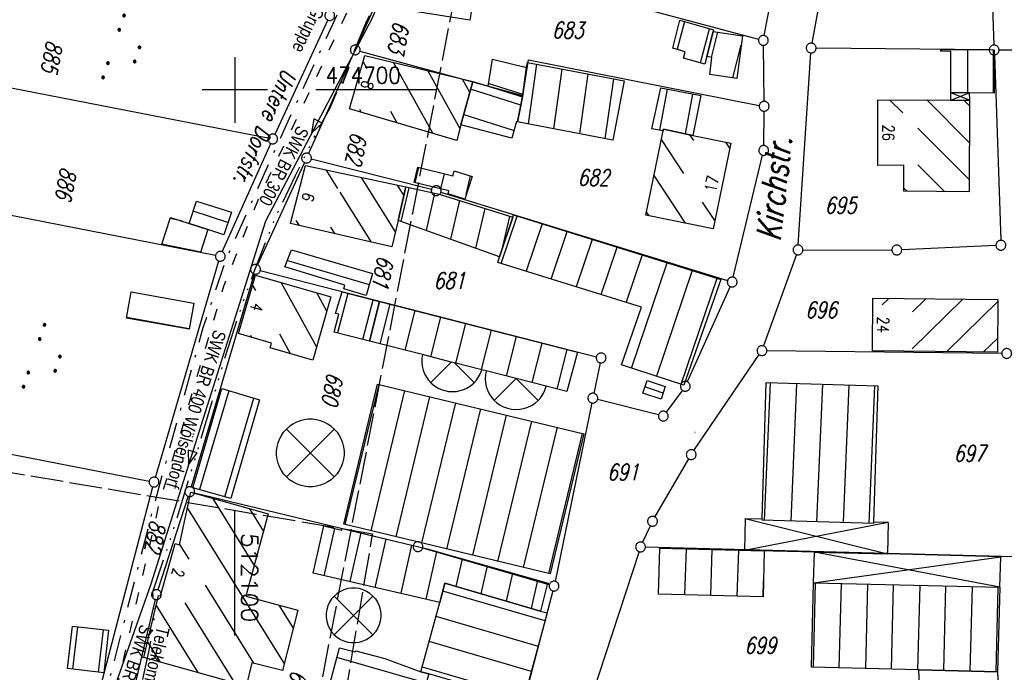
# Model space of a CAD drawing. Extents: x 510526 to 513920, y 467229 to 478797.
# Tile 295 of 467: x 512067 to 512218, y 474611 to 474711. Entities that reach past the tile are written whole.
import ezdxf
from ezdxf.enums import TextEntityAlignment as Align

# ---------------------------------------------------------------- set-up
doc = ezdxf.new("R2010")
doc.units = 0
doc.header["$LTSCALE"] = 10
doc.header["$MEASUREMENT"] = 0
for name, pattern in [('ACAD_ISO03W100', [30, 12, -18]), ('ACAD_ISO14W100', [25.5, 12, -3, 0.5, -3, 0.5, -3, 0.5, -3]), ('LT00', [0]), ('LT08', [0.42, 0.2, -0.1, 0.02, -0.1]), ('LT14', [0.6, 0.5, -0.1])]:
    doc.linetypes.add(name, pattern=pattern)
doc.layers.get('0').update_dxf_attribs({"linetype": 'LT00'})
doc.layers.add('-BLATT_90-RAND', color=7, linetype='LT14', plot=False)
doc.layers.add('-BLATT_91-RAND', color=7, linetype='LT14', plot=False)
for name, color, linetype in [('ABWASSERLTG', 24, 'LT00'), ('ABWASSERLTG_FLIEßPF', 26, 'Continuous'), ('ABWASSERLTG_TEXT', 26, 'Continuous'), ('DFK_BEB_SCHR', 254, 'LT00'), ('DFK_BEBAUUNG', 250, 'LT00'), ('DFK_BES-NAME', 255, 'LT00'), ('DFK_BES-WEGE', 255, 'LT00'), ('DFK_FLUR_NR', 250, 'LT00'), ('DFK_GZPKT', 250, 'LT00'), ('DFK_KATASTER', 250, 'LT00'), ('DFK_NUTZUNG', 250, 'LT00'), ('DFK_TOPO-ANL', 252, 'LT00'), ('DFK_TOPO-SYM', 252, 'LT00'), ('STROM_UNTER', 80, 'LT08'), ('TELEKOM', 210, 'ACAD_ISO14W100'), ('TELEKOM_TEXT', 210, 'Continuous'), ('V90_RASTER', 250, 'LT00'), ('V91_RASTER', 250, 'LT00'), ('WASSERLTG', 130, 'ACAD_ISO03W100'), ('WASSERLTG_TEXT', 130, 'Continuous')]:
    doc.layers.add(name, color=color, linetype=linetype)
doc.styles.get("Standard").update_dxf_attribs({"font": 'romans.shx'})
doc.styles.add('Versorgungsltg', font='ARIAL.TTF', dxfattribs={"width": 0.8, "height": 2})

# ---------------------------------------------------------------- blocks, each defined once
blk = doc.blocks.new('SYMB7111')
at = {"color": 0, "linetype": 'ByBlock'}
for p, q in [((-0.13, 0.202919), (-0.13, 0.177081)), ((-0.125, 0.172895), (-0.125, 0.207105)), ((-0.12, 0.209164), (-0.12, 0.170836)), ((-0.115, 0.170204), (-0.115, 0.209796)), ((-0.11, 0.209164), (-0.11, 0.170836)), ((-0.105, 0.172895), (-0.105, 0.207105)), ((-0.1, 0.202919), (-0.1, 0.177081)), ((-0.095, 0.189874), (-0.095, 0.190146)), ((0.1, 0.202919), (0.1, 0.177081)), ((0.105, 0.172895), (0.105, 0.207105)), ((0.11, 0.209164), (0.11, 0.170836)), ((0.115, 0.170204), (0.115, 0.209796)), ((0.12, 0.209164), (0.12, 0.170836)), ((0.125, 0.172895), (0.125, 0.207105)), ((0.13, 0.202919), (0.13, 0.177081)), ((0.135, 0.189874), (0.135, 0.190146)), ((-0.515, -0.177081), (-0.515, -0.202919)), ((-0.51, -0.207105), (-0.51, -0.172895)), ((-0.505, -0.170836), (-0.505, -0.209164)), ((-0.5, -0.209796), (-0.5, -0.170204)), ((-0.495, -0.170836), (-0.495, -0.209164)), ((-0.49, -0.207105), (-0.49, -0.172895)), ((-0.485, -0.177081), (-0.485, -0.202919)), ((-0.48, -0.190126), (-0.48, -0.189854)), ((-0.285, -0.177081), (-0.285, -0.202919)), ((-0.28, -0.207105), (-0.28, -0.172895)), ((-0.275, -0.170836), (-0.275, -0.209164)), ((-0.27, -0.209796), (-0.27, -0.170204)), ((-0.265, -0.170836), (-0.265, -0.209164)), ((-0.26, -0.207105), (-0.26, -0.172895)), ((-0.255, -0.177081), (-0.255, -0.202919)), ((-0.25, -0.190126), (-0.25, -0.189854)), ((0.255, -0.177081), (0.255, -0.202919)), ((0.26, -0.207105), (0.26, -0.172895)), ((0.265, -0.170836), (0.265, -0.209164)), ((0.27, -0.209796), (0.27, -0.170204)), ((0.275, -0.170836), (0.275, -0.209164)), ((0.28, -0.207105), (0.28, -0.172895)), ((0.285, -0.177081), (0.285, -0.202919)), ((0.29, -0.190126), (0.29, -0.189854)), ((0.485, -0.177081), (0.485, -0.202919)), ((0.49, -0.207105), (0.49, -0.172895)), ((0.495, -0.170836), (0.495, -0.209164)), ((0.5, -0.209796), (0.5, -0.170204)), ((0.505, -0.170836), (0.505, -0.209164)), ((0.51, -0.207105), (0.51, -0.172895)), ((0.515, -0.177081), (0.515, -0.202919)), ((0.52, -0.190126), (0.52, -0.189854))]:
    blk.add_line(p, q, dxfattribs=at)
for points in [[(-0.095, 0.19), (-0.096981, 0.198678), (-0.10253, 0.205637), (-0.11055, 0.209499), (-0.11945, 0.209499), (-0.12747, 0.205637), (-0.133019, 0.198678), (-0.135, 0.19), (-0.133019, 0.181322), (-0.12747, 0.174363), (-0.11945, 0.170501), (-0.11055, 0.170501), (-0.10253, 0.174363), (-0.096981, 0.181322), (-0.095, 0.19)], [(0.135, 0.19), (0.133019, 0.198678), (0.12747, 0.205637), (0.11945, 0.209499), (0.11055, 0.209499), (0.10253, 0.205637), (0.096981, 0.198678), (0.095, 0.19), (0.096981, 0.181322), (0.10253, 0.174363), (0.11055, 0.170501), (0.11945, 0.170501), (0.12747, 0.174363), (0.133019, 0.181322), (0.135, 0.19)], [(-0.48, -0.19), (-0.481981, -0.181322), (-0.48753, -0.174363), (-0.49555, -0.170501), (-0.50445, -0.170501), (-0.51247, -0.174363), (-0.518019, -0.181322), (-0.52, -0.19), (-0.518019, -0.198678), (-0.51247, -0.205637), (-0.50445, -0.209499), (-0.49555, -0.209499), (-0.48753, -0.205637), (-0.481981, -0.198678), (-0.48, -0.19)], [(-0.25, -0.19), (-0.251981, -0.181322), (-0.25753, -0.174363), (-0.26555, -0.170501), (-0.27445, -0.170501), (-0.28247, -0.174363), (-0.288019, -0.181322), (-0.29, -0.19), (-0.288019, -0.198678), (-0.28247, -0.205637), (-0.27445, -0.209499), (-0.26555, -0.209499), (-0.25753, -0.205637), (-0.251981, -0.198678), (-0.25, -0.19)], [(0.29, -0.19), (0.288019, -0.181322), (0.28247, -0.174363), (0.27445, -0.170501), (0.26555, -0.170501), (0.25753, -0.174363), (0.251981, -0.181322), (0.25, -0.19), (0.251981, -0.198678), (0.25753, -0.205637), (0.26555, -0.209499), (0.27445, -0.209499), (0.28247, -0.205637), (0.288019, -0.198678), (0.29, -0.19)], [(0.52, -0.19), (0.518019, -0.181322), (0.51247, -0.174363), (0.50445, -0.170501), (0.49555, -0.170501), (0.48753, -0.174363), (0.481981, -0.181322), (0.48, -0.19), (0.481981, -0.198678), (0.48753, -0.205637), (0.49555, -0.209499), (0.50445, -0.209499), (0.51247, -0.205637), (0.518019, -0.198678), (0.52, -0.19)]]:
    blk.add_lwpolyline(points, dxfattribs=at)
blk = doc.blocks.new('SYMB7301')
at = {"color": 0, "linetype": 'ByBlock'}
for p, q in [((-0.128693, 0), (0, 0.128693)), ((0, -0.128693), (-0.128693, 0)), ((0, 0.128693), (0.128693, 0)), ((0.128693, 0), (0, -0.128693)), ((0.000059, -0.009738), (0.000059, 0.009897)), ((-0.00901, -0.004339), (-0.002225, -0.009749))]:
    blk.add_line(p, q, dxfattribs=at)
for points in [[(-0.002225, 0.009749), (-0.00901, 0.004339), (-0.00901, -0.004339)], [(0.01, 0), (0.006235, 0.007818), (-0.002225, 0.009749)], [(-0.002225, -0.009749), (0.006235, -0.007818), (0.01, 0)]]:
    blk.add_lwpolyline(points, dxfattribs=at)
blk = doc.blocks.new('SYMB7010')
at = {"color": 0, "linetype": 'ByBlock'}
for points in [[(-0.031408, 0.499213), (-0.093728, 0.49134), (-0.15457, 0.475719), (-0.212975, 0.452595), (-0.268021, 0.422333), (-0.31884, 0.385411), (-0.36463, 0.342411), (-0.40467, 0.29401), (-0.438329, 0.240973), (-0.465074, 0.184136), (-0.484486, 0.124395), (-0.496256, 0.062692), (-0.5002, 0)], [(-0.5002, 0), (-0.496256, -0.062692), (-0.484486, -0.124395), (-0.465075, -0.184136), (-0.438329, -0.240973), (-0.404671, -0.29401), (-0.36463, -0.342411), (-0.31884, -0.385411), (-0.268021, -0.422333), (-0.212975, -0.452595), (-0.154571, -0.475719), (-0.093728, -0.49134), (-0.031408, -0.499213), (0.031408, -0.499213)], [(0.5002, 0), (0.496256, 0.062692), (0.484485, 0.124395), (0.465074, 0.184136), (0.438329, 0.240973), (0.40467, 0.29401), (0.36463, 0.342411), (0.31884, 0.385411), (0.268021, 0.422333), (0.212975, 0.452595), (0.15457, 0.475719), (0.093728, 0.49134), (0.031408, 0.499213), (-0.031408, 0.499213)], [(0.031408, -0.499213), (0.093728, -0.491341), (0.15457, -0.475719), (0.212975, -0.452595), (0.268021, -0.422333), (0.31884, -0.385411), (0.36463, -0.342411), (0.404671, -0.294011), (0.438329, -0.240974), (0.465075, -0.184136), (0.484486, -0.124395), (0.496256, -0.062692), (0.500201, 0)]]:
    blk.add_lwpolyline(points, dxfattribs=at)
blk = doc.blocks.new('ABWASSER-FLIEßPF')
at = {"layer": 'ABWASSERLTG_FLIEßPF'}
for p, q in [((0, 0), (-0.211, 0.07)), ((-0.211, 0.07), (-0.211, -0.07)), ((-0.211, -0.07), (0, 0))]:
    blk.add_line(p, q, dxfattribs=at)

msp = doc.modelspace()

# ---------------------------------------------------------------- linework, layer by layer
at = {"layer": '-BLATT_90-RAND'}
msp.add_lwpolyline([(512002.38, 475543.56), (511825.98, 474635.53), (512107.72, 474580.8), (512284.11, 475488.83), (512002.38, 475543.56)], dxfattribs=at)
at = {"layer": '-BLATT_91-RAND'}
msp.add_lwpolyline([(511838.11, 474679.99), (511714.55, 473950.38), (511997.52, 473902.46), (512121.08, 474632.07), (511838.11, 474679.99)], dxfattribs=at)
at = {"layer": 'ABWASSERLTG', "flags": 128}
msp.add_lwpolyline([(512150.73, 474831.77), (512149.95, 474810.69), (512140.58, 474758.05), (512120.99, 474710.99), (512104.7, 474679.95), (512087.15, 474624.38), (512071.07, 474578.68)], dxfattribs=at)
at = {"layer": 'DFK_BEB_SCHR'}
for p, q in [((512168.75, 474710.49), (512167.64, 474706.22)), ((512171.23, 474704.13), (512172.59, 474709.36)), ((512173.83, 474708.83), (512172.84, 474704.98)), ((512176.16, 474701.85), (512177.45, 474706.86)), ((512208.05, 474705.92), (512208.05, 474706.19)), ((512212.05, 474706.17), (512212.04, 474699.54)), ((512216.04, 474699.53), (512216.05, 474706.15)), ((512119.63, 474704.32), (512120.2, 474703.28)), ((512130.26, 474693.37), (512124.26, 474704.22)), ((512144.62, 474703.37), (512143.94, 474703.59)), ((512146.14, 474703.94), (512144.86, 474694.83)), ((512129.53, 474702.95), (512134.43, 474694.1)), ((512148.79, 474694.06), (512150.07, 474703.2)), ((512154.01, 474702.45), (512152.72, 474693.3)), ((512135.94, 474699.64), (512134.8, 474701.68)), ((512138.84, 474701), (512144.06, 474699.36)), ((512156.66, 474692.54), (512157.94, 474701.7)), ((512143.74, 474697.69), (512136.07, 474700.11)), ((512166.14, 474700.13), (512164.93, 474693.85)), ((512168.9, 474693.29), (512170.07, 474699.37)), ((512202.15, 474696.48), (512200.13, 474698.5)), ((512205.82, 474698.47), (512212.33, 474691.96)), ((512212.35, 474697.6), (512211.5, 474698.44)), ((512119.33, 474696.61), (512119.11, 474697)), ((512123.8, 474696.78), (512124.79, 474694.99)), ((512135.01, 474696.25), (512142.71, 474693.82)), ((512169.55, 474693.16), (512170.15, 474692.25)), ((512212.32, 474686.31), (512204.45, 474694.18)), ((512168.68, 474687.21), (512165.23, 474692.45)), ((512175.69, 474691.1), (512175.09, 474692.01)), ((512204.44, 474688.54), (512208.51, 474684.46)), ((512113.93, 474687.8), (512115.71, 474684.95)), ((512127.6, 474685.81), (512128.14, 474688.17)), ((512132.02, 474687.19), (512131.48, 474684.86)), ((512135.39, 474684), (512136.04, 474686.85)), ((512164.09, 474686.91), (512168.89, 474679.62)), ((512124.56, 474678.32), (512119.38, 474686.62)), ((512124.83, 474685.44), (512125.83, 474683.83)), ((512116.06, 474684.38), (512120.84, 474676.73)), ((512125.46, 474679.87), (512126.65, 474685.05)), ((512130.56, 474684.2), (512129.25, 474678.52)), ((512202.82, 474684.5), (512202.32, 474685)), ((512133.04, 474677.16), (512134.41, 474683.07)), ((512173.42, 474680.01), (512171.55, 474682.84)), ((512098.94, 474679.73), (512093.63, 474681.45)), ((512138.23, 474681.87), (512136.83, 474675.8)), ((512163.35, 474680.75), (512162.95, 474681.37)), ((512092.01, 474679.91), (512090.09, 474680.32)), ((512109.34, 474680.05), (512109.82, 474679.27)), ((512140.74, 474673.45), (512143.2, 474680.71)), ((512141, 474676.06), (512142.06, 474680.67)), ((512147.02, 474679.53), (512144.56, 474672.26)), ((512115.33, 474678), (512114.69, 474679.03)), ((512148.38, 474671.07), (512150.84, 474678.34)), ((512088.85, 474676.49), (512094.79, 474675.23)), ((512154.66, 474677.15), (512152.2, 474669.89)), ((512156.02, 474668.7), (512158.48, 474675.96)), ((512108.04, 474673.93), (512120.57, 474670.24)), ((512162.3, 474674.77), (512159.85, 474667.52)), ((512160.66, 474657.44), (512166.12, 474673.58)), ((512169.94, 474672.39), (512164.47, 474656.22)), ((512107.11, 474670.51), (512112.5, 474660.69)), ((512168.28, 474654.99), (512173.76, 474671.21)), ((512103.2, 474669.32), (512102.72, 474670.2)), ((512114.07, 474666.15), (512112.52, 474668.96)), ((512117.28, 474668.89), (512115.73, 474662.84)), ((512119.6, 474661.83), (512121.16, 474667.9)), ((512199, 474667.11), (512200.01, 474668.11)), ((512203.6, 474660.42), (512211.33, 474667.99)), ((512205.67, 474668.05), (512203.66, 474666.08)), ((512216.7, 474667.65), (512208.87, 474659.98)), ((512123.72, 474667.25), (512122.16, 474661.18)), ((512126.04, 474660.19), (512127.6, 474666.25)), ((512093.03, 474663.47), (512083.47, 474665.19)), ((512131.47, 474665.26), (512129.91, 474659.19)), ((512133.79, 474658.21), (512135.35, 474664.27)), ((512139.22, 474663.28), (512137.66, 474657.22)), ((512102.38, 474662.51), (512102.57, 474662.15)), ((512108.51, 474659.65), (512106.87, 474662.63)), ((512141.54, 474656.23), (512143.1, 474662.28)), ((512146.97, 474661.29), (512145.42, 474655.24)), ((512214.52, 474659.92), (512216.64, 474662)), ((512149.29, 474654.25), (512150.85, 474660.3)), ((512181.03, 474634.16), (512181.91, 474655.25)), ((512099.1, 474654), (512094.62, 474638.86)), ((512116.89, 474633.51), (512122.06, 474654.94)), ((512125.95, 474654.01), (512120.78, 474632.57)), ((512165.51, 474653.64), (512162.72, 474654.58)), ((512185.91, 474655.12), (512185.03, 474634.04)), ((512189.03, 474633.93), (512189.91, 474654.99)), ((512193.9, 474654.86), (512193.03, 474633.81)), ((512197.03, 474633.7), (512197.9, 474654.73)), ((512098.46, 474637.76), (512102.93, 474652.87)), ((512124.67, 474631.64), (512129.84, 474653.07)), ((512133.73, 474652.14), (512128.56, 474630.7)), ((512132.45, 474629.76), (512137.62, 474651.2)), ((512141.51, 474650.27), (512136.34, 474628.83)), ((512140.23, 474627.89), (512145.4, 474649.33)), ((512149.29, 474648.4), (512144.11, 474626.95)), ((512148, 474626.01), (512153.18, 474647.46)), ((512096.58, 474637.55), (512102.98, 474627.26)), ((512107.57, 474612.3), (512092.78, 474636.09)), ((512104.41, 474632.54), (512102.28, 474635.95)), ((512113.69, 474625.7), (512115.31, 474632.91)), ((512119.26, 474632.24), (512117.58, 474624.8)), ((512121.48, 474623.9), (512123.15, 474631.3)), ((512091.56, 474630.47), (512092.97, 474628.2)), ((512127.04, 474630.36), (512125.38, 474623)), ((512164.79, 474622.86), (512165.01, 474629.91)), ((512169.01, 474629.8), (512168.79, 474622.75)), ((512172.79, 474622.65), (512173.01, 474629.7)), ((512129.27, 474622.1), (512130.91, 474629.36)), ((512134.77, 474628.27), (512133.82, 474624.06)), ((512177.01, 474629.59), (512176.79, 474622.55)), ((512137.66, 474622.93), (512138.62, 474627.18)), ((512142.48, 474626.09), (512141.51, 474621.81)), ((512095.45, 474624.23), (512102.87, 474612.29)), ((512145.36, 474620.68), (512146.33, 474625)), ((512180.79, 474622.44), (512180.86, 474624.92)), ((512188.76, 474624.61), (512188.43, 474611.67)), ((512192.43, 474611.58), (512192.76, 474624.52)), ((512196.76, 474624.43), (512196.43, 474611.48)), ((512200.43, 474611.38), (512200.76, 474624.33)), ((512204.76, 474624.24), (512204.43, 474611.28)), ((512208.43, 474611.18), (512208.76, 474624.14)), ((512212.76, 474624.05), (512212.43, 474611.08)), ((512216.43, 474610.99), (512216.76, 474623.96)), ((512147.45, 474618.77), (512131.81, 474623.35)), ((512087.96, 474621.12), (512094.33, 474610.87)), ((512100.02, 474609.29), (512092.39, 474621.56)), ((512106.74, 474621.21), (512108.93, 474617.68)), ((512130.76, 474619.48), (512146.4, 474614.91)), ((512075.94, 474617.89), (512075.19, 474611.39)), ((512079.16, 474610.93), (512079.91, 474617.43)), ((512088.63, 474612.46), (512086.67, 474615.61)), ((512145.36, 474611.05), (512129.71, 474615.62)), ((512129.28, 474609.28), (512115.62, 474613.2)), ((512128.66, 474611.76), (512144.31, 474607.19))]:
    msp.add_line(p, q, dxfattribs=at)
at = {"layer": 'DFK_BEBAUUNG'}
for p, q in [((512212.35, 474698.44), (512209.48, 474699.54)), ((512209.51, 474698.45), (512209.48, 474699.54)), ((512209.51, 474698.45), (512212.33, 474699.54)), ((512212.33, 474699.54), (512212.35, 474698.44))]:
    msp.add_line(p, q, dxfattribs=at)
for points in [[(512125.65, 474720.65, 0), (512137.25, 474718.7, 0), (512135.93, 474710.66, 0), (512124.31, 474712.52, 0), (512125.65, 474720.65, 0)], [(512172.2, 474705.13, 0), (512171.89, 474703.94, 0), (512168.61, 474704.87, 0), (512168.89, 474705.86, 0), (512167, 474706.4, 0), (512168.07, 474710.69, 0), (512173.22, 474709.18, 0), (512173.18, 474708.93, 0), (512172.2, 474705.13, 0)], [(512172.2, 474705.13, 0), (512173.18, 474708.93, 0), (512177.63, 474708.27, 0), (512176.8, 474701.76, 0), (512172.63, 474702.35, 0), (512172.93, 474704.96, 0), (512172.2, 474705.13, 0)], [(512117.56, 474697.13, 0), (512119.9, 474705.27, 0), (512136.39, 474701.3, 0), (512134.58, 474694.66, 0), (512133.93, 474692.28, 0), (512117.56, 474697.13, 0)], [(512209.48, 474699.54, 0), (512209.49, 474705.9, 0), (512207.97, 474705.92, 0), (512207.98, 474706.19, 0), (512216.11, 474706.15, 0), (512216.12, 474699.53, 0), (512212.33, 474699.54, 0), (512209.48, 474699.54, 0)], [(512144, 474698.93, 0), (512138.77, 474700.58, 0), (512139.43, 474704.69, 0), (512144.63, 474703.42, 0), (512144, 474698.93, 0)], [(512144, 474698.93, 0), (512144.63, 474703.42, 0), (512144.74, 474704.21, 0), (512159.56, 474701.39, 0), (512157.81, 474692.32, 0), (512144.01, 474694.99, 0), (512143.22, 474695.14, 0), (512144, 474698.93, 0)], [(512138.77, 474700.58, 0), (512144, 474698.93, 0), (512143.22, 474695.14, 0), (512143.06, 474695.17, 0), (512142.39, 474692.61, 0), (512134.58, 474694.66, 0), (512136.39, 474701.3, 0), (512138.77, 474700.58, 0)], [(512165.54, 474693.99, 0), (512165.49, 474693.73, 0), (512163.8, 474694.08, 0), (512165.13, 474700.32, 0), (512171.27, 474699.14, 0), (512170.03, 474693.06, 0), (512165.54, 474693.99, 0)], [(512202.32, 474684.5, 0), (512202.32, 474688.5, 0), (512198.34, 474688.45, 0), (512198.36, 474698.51, 0), (512209.51, 474698.45, 0), (512212.35, 474698.44, 0), (512212.31, 474684.44, 0), (512202.32, 474684.5, 0)], [(512162.84, 474680.85, 0), (512165.49, 474693.73, 0), (512165.54, 474693.99, 0), (512170.03, 474693.06, 0), (512175.87, 474691.85, 0), (512173.16, 474678.75, 0), (512162.84, 474680.85, 0)], [(512124.96, 474680.05, 0), (512124.02, 474675.99, 0), (512108.53, 474679.57, 0), (512110.82, 474688.47, 0), (512126.14, 474685.16, 0), (512124.96, 474680.05, 0)], [(512127.45, 474685.85, 0), (512127.99, 474688.21, 0), (512133.34, 474686.85, 0), (512133.53, 474687.63, 0), (512136.28, 474686.78, 0), (512135.16, 474683.28, 0), (512132.64, 474684.13, 0), (512132.73, 474684.56, 0), (512127.45, 474685.85, 0)], [(512124.96, 474680.05, 0), (512126.14, 474685.16, 0), (512131.27, 474684.05, 0), (512142.51, 474680.53, 0), (512140.47, 474674.5, 0), (512124.96, 474680.05, 0)], [(512095.89, 474678.66, 0), (512093.04, 474679.58, 0), (512094.13, 474683, 0), (512099.47, 474681.31, 0), (512098.32, 474677.86, 0), (512095.89, 474678.66, 0)], [(512140.47, 474674.5, 0), (512142.51, 474680.53, 0), (512142.63, 474680.89, 0), (512174.33, 474671.03, 0), (512168.69, 474654.86, 0), (512159.13, 474657.93, 0), (512162.22, 474666.78, 0), (512140.21, 474673.61, 0), (512140.47, 474674.5, 0)], [(512094.77, 474675.16, 0), (512088.83, 474676.42, 0), (512090.15, 474680.51, 0), (512093.04, 474679.58, 0), (512095.89, 474678.66, 0), (512094.77, 474675.16, 0)], [(512108.69, 474675.57, 0), (512121.07, 474671.92, 0), (512120.08, 474668.57, 0), (512116.66, 474669.58, 0), (512116.83, 474670.15, 0), (512107.64, 474672.94, 0), (512108.69, 474675.57, 0)], [(512100.55, 474662.75, 0), (512103.14, 474671.65, 0), (512114.7, 474668.34, 0), (512111.92, 474658.67, 0), (512105.39, 474660.55, 0), (512105.6, 474661.26, 0), (512100.55, 474662.75, 0)], [(512093.02, 474663.39, 0), (512083.45, 474665.11, 0), (512084.17, 474669.12, 0), (512093.74, 474667.4, 0), (512093.02, 474663.39, 0)], [(512122.14, 474667.65, 0), (512120.58, 474661.58, 0), (512115.22, 474662.97, 0), (512115.9, 474665.68, 0), (512115.42, 474665.8, 0), (512116.4, 474669.12, 0), (512122.14, 474667.65, 0)], [(512120.58, 474661.58, 0), (512122.14, 474667.65, 0), (512152.41, 474659.9, 0), (512150.8, 474653.87, 0), (512147.62, 474654.68, 0), (512138.44, 474657.02, 0), (512137.78, 474657.19, 0), (512133.58, 474658.26, 0), (512133.1, 474658.38, 0), (512128.68, 474659.51, 0), (512120.58, 474661.58, 0)], [(512197.58, 474668.13, 0), (512216.7, 474667.94, 0), (512216.62, 474659.9, 0), (512197.5, 474660.1, 0), (512197.58, 474668.13, 0)], [(512165.19, 474652.68, 0), (512162.4, 474653.62, 0), (512163.05, 474655.56, 0), (512165.84, 474654.62, 0), (512165.19, 474652.68, 0)], [(512180.66, 474634.17, 0), (512180.67, 474634.41, 0), (512181.25, 474655.27, 0), (512198.32, 474654.72, 0), (512197.7, 474633.91, 0), (512197.69, 474633.68, 0), (512180.66, 474634.17, 0)], [(512093.56, 474639.16, 0), (512098.04, 474654.31, 0), (512103.79, 474652.62, 0), (512099.4, 474637.49, 0), (512093.56, 474639.16, 0)], [(512116.65, 474633.57, 0), (512121.82, 474655, 0), (512153.39, 474647.41, 0), (512148.23, 474625.96, 0), (512116.65, 474633.57, 0)], [(512086.1, 474613.16, 0), (512088.32, 474622.68, 0), (512088.66, 474622.6, 0), (512090.89, 474630.6, 0), (512091.55, 474630.43, 0), (512093.3, 474638.47, 0), (512105.12, 474635.16, 0), (512101.71, 474622.57, 0), (512109.63, 474620.43, 0), (512107.29, 474611.19, 0), (512102.62, 474612.35, 0), (512101.74, 474608.81, 0), (512086.1, 474613.16, 0)], [(512111.97, 474626.1, 0), (512113.6, 474633.32, 0), (512116.37, 474632.66, 0), (512116.43, 474632.93, 0), (512129.41, 474629.79, 0), (512147.94, 474624.55, 0), (512147.87, 474624.32, 0), (512147.79, 474624.34, 0), (512146.73, 474620.28, 0), (512132.13, 474624.55, 0), (512131.34, 474621.62, 0), (512111.97, 474626.1, 0)], [(512164.78, 474622.86, 0), (512165, 474629.91, 0), (512180.98, 474629.49, 0), (512180.8, 474622.44, 0), (512164.78, 474622.86, 0)], [(512132.13, 474624.55, 0), (512146.73, 474620.28, 0), (512147.78, 474620, 0), (512144.12, 474606.47, 0), (512135.23, 474609.05, 0), (512129.68, 474610.66, 0), (512128.46, 474611.01, 0), (512131.34, 474621.62, 0), (512132.13, 474624.55, 0)], [(512188.19, 474611.68, 0), (512188.52, 474624.62, 0), (512217, 474623.95, 0), (512216.65, 474610.98, 0), (512204.6, 474611.28, 0), (512188.19, 474611.68, 0)], [(512080.7, 474617.34, 0), (512079.95, 474610.84, 0), (512074.41, 474611.48, 0), (512075.16, 474617.98, 0), (512080.7, 474617.34, 0)], [(512128.46, 474611.01, 0), (512129.68, 474610.66, 0), (512127.79, 474604.12, 0), (512114.18, 474607.76, 0), (512116, 474614.66, 0), (512118.43, 474614.04, 0), (512118.5, 474614.22, 0), (512122.94, 474613.05, 0), (512128.46, 474611.01, 0)], [(512204.6, 474611.28, 0), (512216.65, 474610.98, 0), (512217.17, 474598.78, 0), (512205.16, 474598.26, 0), (512204.6, 474611.28, 0)]]:
    msp.add_polyline3d(points, dxfattribs=at)
at = {"layer": 'DFK_KATASTER'}
for p, q in [((512180.97, 474708.32), (512186.16, 474736.38)), ((512188.28, 474707.16), (512192.47, 474729.7)), ((512215.21, 474728.69), (512216.1, 474706.87)), ((512118.73, 474706.82), (512124.72, 474720.14)), ((512144.24, 474717.37), (512180.11, 474707.77)), ((512114.21, 474710.71), (512106.11, 474693.19)), ((512180.94, 474698.26), (512180.84, 474706.83)), ((512215.38, 474706.13), (512188.89, 474706.41)), ((512118.11, 474705.46), (512111.28, 474690.27)), ((512119.14, 474705.94), (512144.05, 474699.15)), ((512186.18, 474676.29), (512188.09, 474705.67)), ((512216.16, 474705.37), (512217.13, 474677)), ((512241.35, 474705.94), (512216.88, 474706.11)), ((512105.06, 474692.65), (512045.91, 474704.16)), ((512144.05, 474699.15), (512144.92, 474704.59)), ((512144.92, 474704.59), (512180.21, 474697.65)), ((512180.9, 474691.5), (512180.94, 474696.76)), ((512098.09, 474675.24), (512105.49, 474691.83)), ((512176.24, 474671.35), (512180.72, 474690.02)), ((512110.66, 474688.91), (512103.48, 474673.25)), ((512130.07, 474684.77), (512111.7, 474689.41)), ((512097.04, 474674.7), (512043.5, 474685.12)), ((512131.52, 474684.37), (512175.35, 474670.84)), ((512185.88, 474674.83), (512180.87, 474660.84)), ((512186.88, 474675.54), (512200.49, 474675.52)), ((512216.41, 474676.22), (512201.99, 474675.55)), ((512087.86, 474640.74), (512097.57, 474673.84)), ((512102.96, 474671.85), (512093.32, 474639.27)), ((512103.9, 474672.38), (512155.29, 474659.2)), ((512175.76, 474669.94), (512169.2, 474655.35)), ((512217.3, 474659.7), (512181.37, 474660.12)), ((512155.87, 474658.28), (512154.9, 474653.59)), ((512170.22, 474644.84), (512180.2, 474659.51)), ((512168.45, 474654.07), (512165.97, 474650.71)), ((512164.8, 474650.3), (512155.48, 474652.67)), ((512154.6, 474652.13), (512148.97, 474624.83)), ((512039, 474649.47), (512086.91, 474640.16)), ((512164.26, 474634.67), (512169.42, 474643.57)), ((512078.45, 474604.83), (512087.46, 474639.29)), ((512092.88, 474637.84), (512088.24, 474623.51)), ((512093.84, 474638.37), (512127.28, 474630.32)), ((512162.37, 474630.78), (512163.56, 474633.34)), ((512148.1, 474624.31), (512128.73, 474629.93)), ((512243.62, 474627.94), (512162.8, 474630.08)), ((512161.82, 474629.39), (512151.1, 474596.62)), ((512148.63, 474623.37), (512139.88, 474589.92)), ((512087.84, 474622.07), (512083.51, 474603.85))]:
    msp.add_line(p, q, dxfattribs=at)
at = {"layer": 'DFK_TOPO-ANL'}
for p, q in [((512129.96, 474655.24), (512133.1, 474658.38)), ((512136.6, 474655.24), (512133.58, 474658.26)), ((512143.03, 474655.86), (512139.68, 474652.51)), ((512143.03, 474655.86), (512146.38, 474652.51)), ((512115.21, 474648.12), (512107.89, 474640.8)), ((512115.21, 474640.8), (512107.89, 474648.12)), ((512178.04, 474634.47), (512177.93, 474629.57)), ((512178.04, 474634.47), (512180.67, 474634.41)), ((512178.04, 474634.47), (512199.81, 474629.03)), ((512199.93, 474633.83), (512177.93, 474629.57)), ((512199.93, 474633.83), (512197.7, 474633.91)), ((512199.93, 474633.83), (512199.81, 474629.03)), ((512199.81, 474629.03), (512177.93, 474629.57)), ((512188.52, 474624.62), (512188.64, 474629.3)), ((512188.52, 474624.62), (512217.16, 474628.58)), ((512188.64, 474629.3), (512199.81, 474629.03)), ((512217, 474623.95), (512188.64, 474629.3)), ((512217.16, 474628.58), (512199.81, 474629.03)), ((512217, 474623.95), (512217.16, 474628.58)), ((512121.11, 474622.59), (512115.19, 474616.67)), ((512115.19, 474622.59), (512121.11, 474616.67))]:
    msp.add_line(p, q, dxfattribs=at)
for points in [[(512128.68, 474659.51, 0), (512128.6, 474658.92, 0), (512128.59, 474658.32, 0), (512128.66, 474657.73, 0), (512128.8, 474657.15, 0), (512129.01, 474656.6, 0), (512129.3, 474656.07, 0), (512129.64, 474655.59, 0), (512130.05, 474655.15, 0), (512130.5, 474654.77, 0), (512131.01, 474654.45, 0), (512131.54, 474654.19, 0), (512132.11, 474654.01, 0)], [(512132.11, 474654.01, 0), (512132.7, 474653.9, 0), (512133.29, 474653.86, 0), (512133.89, 474653.9, 0), (512134.48, 474654.01, 0), (512135.04, 474654.2, 0), (512135.58, 474654.46, 0), (512136.09, 474654.79, 0), (512136.54, 474655.17, 0), (512136.95, 474655.61, 0), (512137.29, 474656.1, 0), (512137.57, 474656.63, 0), (512137.78, 474657.19, 0)], [(512138.44, 474657.02, 0), (512138.33, 474656.43, 0), (512138.29, 474655.82, 0), (512138.34, 474655.22, 0), (512138.45, 474654.63, 0), (512138.65, 474654.06, 0), (512138.91, 474653.51, 0), (512139.24, 474653.01, 0), (512139.63, 474652.55, 0), (512140.08, 474652.15, 0), (512140.58, 474651.8, 0), (512141.11, 474651.52, 0)], [(512141.11, 474651.52, 0), (512141.7, 474651.3, 0), (512142.32, 474651.17, 0), (512142.95, 474651.12, 0), (512143.59, 474651.15, 0), (512144.21, 474651.26, 0), (512144.81, 474651.46, 0), (512145.38, 474651.74, 0), (512145.91, 474652.09, 0), (512146.38, 474652.51, 0), (512146.8, 474652.98, 0), (512147.15, 474653.51, 0), (512147.42, 474654.08, 0), (512147.62, 474654.68, 0)], [(512115.21, 474648.12, 0), (512114.74, 474648.54, 0), (512114.23, 474648.89, 0), (512113.67, 474649.18, 0), (512113.09, 474649.4, 0), (512112.48, 474649.55, 0), (512111.86, 474649.63, 0), (512111.24, 474649.63, 0), (512110.62, 474649.55, 0), (512110.01, 474649.4, 0), (512109.43, 474649.18, 0), (512108.87, 474648.89, 0), (512108.36, 474648.54, 0), (512107.89, 474648.12, 0)], [(512107.89, 474640.8, 0), (512107.47, 474641.27, 0), (512107.12, 474641.78, 0), (512106.83, 474642.34, 0), (512106.61, 474642.92, 0), (512106.46, 474643.53, 0), (512106.38, 474644.15, 0), (512106.38, 474644.77, 0), (512106.46, 474645.39, 0), (512106.61, 474646, 0), (512106.83, 474646.58, 0), (512107.12, 474647.14, 0), (512107.47, 474647.65, 0), (512107.89, 474648.12, 0)], [(512115.21, 474648.12, 0), (512115.63, 474647.65, 0), (512115.98, 474647.14, 0), (512116.27, 474646.58, 0), (512116.49, 474646, 0), (512116.64, 474645.39, 0), (512116.72, 474644.77, 0), (512116.72, 474644.15, 0), (512116.64, 474643.53, 0), (512116.49, 474642.92, 0), (512116.27, 474642.34, 0), (512115.98, 474641.78, 0), (512115.63, 474641.27, 0), (512115.21, 474640.8, 0)], [(512115.21, 474640.8, 0), (512114.74, 474640.38, 0), (512114.23, 474640.03, 0), (512113.67, 474639.74, 0), (512113.09, 474639.52, 0), (512112.48, 474639.37, 0), (512111.86, 474639.29, 0), (512111.24, 474639.29, 0), (512110.62, 474639.37, 0), (512110.01, 474639.52, 0), (512109.43, 474639.74, 0), (512108.87, 474640.03, 0), (512108.36, 474640.38, 0), (512107.89, 474640.8, 0)], [(512121.11, 474622.59, 0), (512120.66, 474622.98, 0), (512120.16, 474623.3, 0), (512119.61, 474623.55, 0), (512119.04, 474623.72, 0), (512118.45, 474623.8, 0), (512117.85, 474623.8, 0), (512117.26, 474623.72, 0), (512116.69, 474623.55, 0), (512116.14, 474623.3, 0), (512115.64, 474622.98, 0), (512115.19, 474622.59, 0)], [(512115.19, 474622.59, 0), (512114.8, 474622.14, 0), (512114.48, 474621.64, 0), (512114.23, 474621.09, 0), (512114.06, 474620.52, 0), (512113.98, 474619.93, 0), (512113.98, 474619.33, 0), (512114.06, 474618.74, 0), (512114.23, 474618.17, 0), (512114.48, 474617.62, 0), (512114.8, 474617.12, 0), (512115.19, 474616.67, 0)], [(512121.11, 474622.59, 0), (512121.5, 474622.14, 0), (512121.82, 474621.64, 0), (512122.07, 474621.09, 0), (512122.24, 474620.52, 0), (512122.32, 474619.93, 0), (512122.32, 474619.33, 0), (512122.24, 474618.74, 0), (512122.07, 474618.17, 0), (512121.82, 474617.62, 0), (512121.5, 474617.12, 0), (512121.11, 474616.67, 0)], [(512115.19, 474616.67, 0), (512115.64, 474616.28, 0), (512116.14, 474615.96, 0), (512116.69, 474615.71, 0), (512117.26, 474615.54, 0), (512117.85, 474615.46, 0), (512118.45, 474615.46, 0), (512119.04, 474615.54, 0), (512119.61, 474615.71, 0), (512120.16, 474615.96, 0), (512120.66, 474616.28, 0), (512121.11, 474616.67, 0)]]:
    msp.add_polyline3d(points, dxfattribs=at)
at = {"layer": 'STROM_UNTER', "ltscale": 2, "flags": 128}
msp.add_lwpolyline([(512093.93, 474970.7), (512084.28, 474968.63), (512088.83, 474951.31), (512090.61, 474946.67), (512106.23, 474913.84), (512129.77, 474864.79), (512131.87, 474861.44), (512128.47, 474859.89), (512132.52, 474860.54), (512141.16, 474846.71), (512146, 474839.3), (512147.07, 474805.77), (512143.86, 474787), (512141.5, 474774.17), (512132.85, 474749.98), (512128.87, 474740.88), (512122.5, 474725.98), (512116.22, 474712.84), (512106.7, 474692.08), (512098.63, 474674.03), (512095.12, 474663.61), (512087.44, 474635.8), (512079.22, 474603.67), (512075.81, 474591.06), (512071.95, 474585.57)], dxfattribs=at)
at = {"layer": 'TELEKOM', "ltscale": 0.05, "flags": 128}
msp.add_lwpolyline([(512085.5, 474563.37), (512085.33, 474562.55), (512084.91, 474562.74), (512084.58, 474562.98), (512084.29, 474563.31), (512083.95, 474563.7), (512083.69, 474564.05), (512083.46, 474564.38), (512083.27, 474564.75), (512083.1, 474565.07), (512082.92, 474565.47), (512082.7, 474566.05), (512082.43, 474566.9), (512082.26, 474567.71), (512082.15, 474568.4), (512082.06, 474569.43), (512082.06, 474570.27), (512082.15, 474570.88), (512082.35, 474572.84), (512083.5, 474576.71), (512084.07, 474579.68), (512082.39, 474581.65), (512081.78, 474582.53), (512081.5, 474583.24), (512080.98, 474584.59), (512080.84, 474586.04), (512080.79, 474588.1), (512081.17, 474590.91), (512082.15, 474595.2), (512083, 474598.52), (512084.03, 474602.27), (512084.73, 474605.36), (512086, 474610.06), (512086.87, 474614.04), (512087.7, 474618.6), (512087.46, 474623.21), (512090.19, 474631.29), (512093.74, 474642.88), (512099.02, 474660.72), (512101.45, 474668.06), (512103.05, 474672.47), (512104.71, 474676.73), (512106.43, 474680.99), (512109.27, 474686.9), (512112.65, 474693.74), (512114.6, 474697.28), (512117.56, 474704.26), (512120.05, 474710.2), (512122.71, 474716.05), (512124.67, 474720.66), (512126.92, 474726.08), (512130.29, 474734.12), (512132.9, 474739.62), (512136.46, 474748.29), (512140.78, 474757.69), (512143.69, 474763.82), (512145.76, 474773.28), (512148.19, 474786.15), (512149.96, 474795.19), (512150.32, 474798.24), (512150.85, 474807.76), (512151.21, 474811.54), (512151.82, 474812.27)], dxfattribs=at)
at = {"layer": 'V90_RASTER'}
for p, q in [((512100, 474705), (512100, 474695)), ((512105, 474700), (512095, 474700)), ((512130.87, 474700), (512112.37, 474700))]:
    msp.add_line(p, q, dxfattribs=at)
at = {"layer": 'V91_RASTER'}
msp.add_line((512100, 474616.55), (512100, 474635.64), dxfattribs=at)
at = {"layer": 'WASSERLTG', "ltscale": 0.015, "flags": 128}
msp.add_lwpolyline([(512143.49, 475102.97), (512142.55, 475100.51), (512128.11, 475069.63), (512125.77, 475064.96), (512120.49, 475054.72), (512115.03, 475044.61), (512108.93, 475030.53), (512107.56, 475025.92), (512095.23, 475000.24), (512089.11, 474985.34), (512088.05, 474982.33), (512087.3, 474979.06), (512088.27, 474968.5), (512088.58, 474965.7), (512088.67, 474961.76), (512089.69, 474954.7), (512094.39, 474941.54), (512095.8, 474939.68), (512109.32, 474912.06), (512116.95, 474897.16), (512123.78, 474882.08), (512132.42, 474863.41), (512139.3, 474851.62), (512145.95, 474840.12), (512147.72, 474836.09), (512147.99, 474828.79), (512147.99, 474803.74), (512147.15, 474795.61), (512145.33, 474786.27), (512142.58, 474772.91), (512139.77, 474764.62), (512137.9, 474758.96), (512124.62, 474727.75), (512111.55, 474700.03), (512103.45, 474682.99), (512098.26, 474669.92), (512091.41, 474646.56), (512088.4, 474636.71), (512078.08, 474591.62), (512075.99, 474583.84), (512074.22, 474580.88), (512113.07, 474571.93)], dxfattribs=at)
msp.add_lwpolyline([(512143.49, 475102.97), (512142.55, 475100.51), (512128.11, 475069.63), (512125.77, 475064.96), (512120.49, 475054.72), (512115.03, 475044.61), (512108.93, 475030.53), (512107.56, 475025.92), (512095.23, 475000.24), (512089.11, 474985.34), (512088.05, 474982.33), (512087.3, 474979.06), (512088.27, 474968.5), (512088.58, 474965.7), (512088.67, 474961.76), (512089.69, 474954.7), (512094.39, 474941.54), (512095.8, 474939.68), (512109.32, 474912.06), (512116.95, 474897.16), (512123.78, 474882.08), (512132.42, 474863.41), (512139.3, 474851.62), (512145.95, 474840.12), (512147.72, 474836.09), (512147.99, 474828.79), (512147.99, 474803.74), (512147.15, 474795.61), (512145.33, 474786.27), (512142.58, 474772.91), (512139.77, 474764.62), (512137.9, 474758.96), (512124.62, 474727.75), (512111.55, 474700.03), (512103.45, 474682.99), (512098.26, 474669.92), (512091.41, 474646.56), (512088.4, 474636.71), (512078.08, 474591.62), (512075.99, 474583.84), (512074.22, 474580.88), (512113.07, 474571.93)], dxfattribs=at)

# ---------------------------------------------------------------- block references
at = {"layer": 'ABWASSERLTG_FLIEßPF', "yscale": 10, "zscale": 10}
for p, xscale, rotation in [((512111.75, 474693.39), 9.999999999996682, 242.2952486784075), ((512092.92, 474642.67), 10.0000000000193, 252.475704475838)]:
    msp.add_blockref('ABWASSER-FLIEßPF', p, dxfattribs=dict(at, xscale=xscale, rotation=rotation))
at = {"layer": 'DFK_GZPKT', "xscale": 1.499999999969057, "yscale": 1.5, "zscale": 1.5, "rotation": 251.2881100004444}
for p in [(512114.52, 474711.39), (512180.83, 474707.58), (512118.42, 474706.14), (512188.14, 474706.42), (512216.13, 474706.12), (512180.95, 474697.51), (512105.8, 474692.51), (512180.89, 474690.75), (512110.97, 474689.59), (512130.8, 474684.59), (512186.13, 474675.54), (512201.24, 474675.52), (512217.16, 474676.25), (512097.78, 474674.56), (512103.17, 474672.57), (512176.07, 474670.62), (512156.02, 474659.01), (512180.62, 474660.13), (512218.05, 474659.69), (512168.89, 474654.67), (512154.75, 474652.86), (512165.53, 474650.11), (512169.8, 474644.22), (512087.65, 474640.02), (512093.11, 474638.55), (512163.88, 474634.02), (512128.01, 474630.14), (512162.05, 474630.1), (512088.01, 474622.8), (512148.82, 474624.1)]:
    msp.add_blockref('SYMB7010', p, dxfattribs=at)
at = {"layer": 'DFK_NUTZUNG', "xscale": 10, "yscale": 10, "zscale": 10, "rotation": 251.28826}
for p in [(512083.26, 474706.05), (512071.09, 474658.73)]:
    msp.add_blockref('SYMB7111', p, dxfattribs=at)
at = {"layer": 'DFK_TOPO-SYM', "xscale": 0.1, "yscale": 0.1, "zscale": 0.1, "rotation": 359.99968}
for p in [(512093.53, 474660.97), (512170.37, 474647.6)]:
    msp.add_blockref('SYMB7301', p, dxfattribs=at)

# ---------------------------------------------------------------- texts
at = {"layer": 'ABWASSERLTG_TEXT', "style": 'Versorgungsltg', "width": 0.8}
for s, rotation, p in [('SWK BR 300', 242.7825, (512106.62, 474688.82)), ('SWK BR 400', 252, (512094.8, 474657.18)), ('Wölsendorf', 253.8886, (512091.02, 474644.86)), ('SWK BR 400', 251, (512083.46, 474612.15))]:
    msp.add_text(s, height=2, rotation=rotation, dxfattribs=at).set_placement(p, align=Align.CENTER)
at = {"layer": 'DFK_BEBAUUNG', "width": 0.8}
for s, rotation, p in [('8', -106.0355, (512119.57, 474701.59)), ('26', -90.1142, (512199.05, 474694.69)), ('17', -281.6895, (512173.58, 474684.26)), ('6', -104.4308, (512110.5, 474684.43)), ('4', -106.2246, (512102.69, 474667.59)), ('24', -90.5687, (512198.25, 474665.32)), ('2', -105.5767, (512090.61, 474626.99))]:
    msp.add_text(s, height=1.8, rotation=rotation, dxfattribs=at).set_placement(p)
at = {"layer": 'DFK_BES-NAME', "oblique": 13.754, "width": 0.75}
msp.add_text('Kirchstr.', height=3.8, rotation=-276.1693, dxfattribs=at).set_placement((512183.46, 474676.8))
at = {"layer": 'DFK_BES-WEGE', "oblique": 13.754, "width": 0.75}
msp.add_text('Untere Dorfstr.', height=2.5, rotation=246.0387, dxfattribs=at).set_placement((512107.36, 474703.43))
at = {"layer": 'DFK_FLUR_NR', "oblique": 13.754, "width": 0.75}
for s, rotation, p in [('683', 259.0065, (512124.31, 474710.65)), ('683', -0.3254, (512148.51, 474707.91)), ('885', 259.0065, (512071.28, 474707.72)), ('682', 259.0065, (512117.82, 474693.69)), ('886', 259.0065, (512073.44, 474688.31)), ('682', -0.3254, (512152.44, 474685.37)), ('695', -0.0003, (512190.24, 474681.11)), ('681', 259.0065, (512121.91, 474674.79)), ('681', -0.3254, (512130.42, 474669.61)), ('696', -0.0003, (512187.26, 474665.11)), ('680', 259.0065, (512114.19, 474656.92)), ('697', -0.0003, (512209.96, 474643.16)), ('691', -0.0003, (512156.96, 474640.29)), ('882', 259.0065, (512087.1, 474634.32)), ('699', -0.0003, (512177.96, 474613.77)), ('677', 259.0065, (512108.65, 474611.34))]:
    msp.add_text(s, height=2.5, rotation=rotation, dxfattribs=at).set_placement(p)
at = {"layer": 'TELEKOM_TEXT', "style": 'Versorgungsltg', "width": 0.8}
msp.add_text('Telekom Kabel', height=2, rotation=256.7242, dxfattribs=at).set_placement((512086.41, 474610.8), align=Align.CENTER)
at = {"layer": 'V90_RASTER', "width": 0.893}
msp.add_text(' 474700', height=2.5, rotation=359.9989, dxfattribs=at).set_placement((512112.37, 474701))
at = {"layer": 'V91_RASTER', "width": 1.063}
msp.add_text(' 512100', height=2.5, rotation=270.001, dxfattribs=at).set_placement((512101, 474634.05))
at = {"layer": 'WASSERLTG_TEXT', "style": 'Versorgungsltg', "width": 0.8}
msp.add_text('ZV Pretzabrucker Gruppe', height=2, rotation=244.13, dxfattribs=at).set_placement((512114.28, 474717.76), align=Align.CENTER)

doc.saveas('drawing.dxf')
